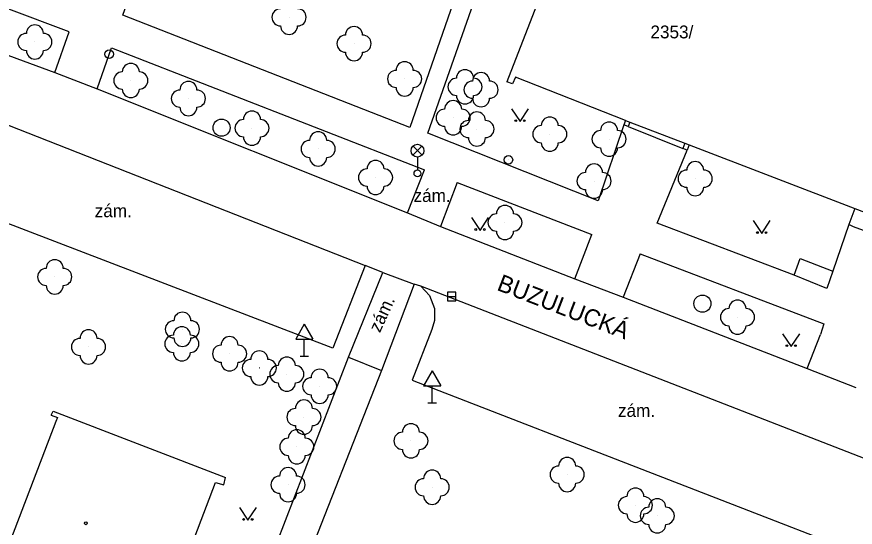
# Model space of a CAD drawing. Extents: x -737812 to -729375, y -1123000 to -1115500.
# Drawn here: x -736735.13 to -736686.08, y -1118482.39 to -1118452.56 of the extents above; entities that cross this region are included whole.
import ezdxf

# ---------------------------------------------------------------- set-up
doc = ezdxf.new("R2010")
doc.units = 0
for name, color, linetype in [('Doplněk polohopisu', 7, 'Continuous'), ('Doplňkové značky', 7, 'Continuous'), ('Komunikace', 7, 'Continuous'), ('Názvy ulic_ silnic_ žel_', 7, 'Continuous'), ('Pomocné popisy', 7, 'Continuous'), ('Povr_ zn_ inž_ sítí - el_', 7, 'Continuous'), ('Povr_ zn_ inž_ sítí - kan_', 7, 'Continuous'), ('Stavební objekty', 7, 'Continuous'), ('Zeleň', 7, 'Continuous'), ('Značky druhů budov', 7, 'Continuous'), ('Značky druhů pozemků', 7, 'Continuous'), ('Čísla popisná', 7, 'Continuous')]:
    doc.layers.add(name, color=color, linetype=linetype)

msp = doc.modelspace()

# ---------------------------------------------------------------- linework, layer by layer
at = {"layer": 'Doplněk polohopisu'}
for p, q in [((-736730.43, -1118456.76), (-736729.58, -1118454.37)), ((-736729.58, -1118454.37), (-736711.27, -1118461.51)), ((-736697.66, -1118464.62), (-736695.91, -1118460.35)), ((-736709.36, -1118462.25), (-736710.35, -1118464.81)), ((-736709.36, -1118462.25), (-736701.49, -1118465.29)), ((-736716.65, -1118471.92), (-736738.05, -1118463.72)), ((-736689.66, -1118467.65), (-736697.66, -1118464.62)), ((-736686.45, -1118464.7), (-736687.39, -1118467.42)), ((-736702.48, -1118467.87), (-736701.49, -1118465.29)), ((-736698.66, -1118466.42), (-736699.65, -1118468.95)), ((-736714.75, -1118467.09), (-736716.65, -1118471.92)), ((-736687.39, -1118467.42), (-736687.75, -1118468.44)), ((-736687.75, -1118468.44), (-736689.66, -1118467.65)), ((-736688.89, -1118473.12), (-736688.11, -1118471.12))]:
    msp.add_line(p, q, dxfattribs=at)
for points in [[(-736699.61, -1118458.87), (-736701.11, -1118463.31), (-736711.08, -1118459.36), (-736705.89, -1118444.59), (-736706.25, -1118437.24), (-736696.93, -1118413.51)], [(-736712.13, -1118459.02), (-736728.92, -1118452.47), (-736721.54, -1118431.76), (-736711.49, -1118435.54), (-736707.33, -1118437.11), (-736707.04, -1118444.39), (-736712.13, -1118459.02)], [(-736732.91, -1118455.82), (-736732.07, -1118453.43), (-736743.15, -1118449.27)], [(-736699.51, -1118458.62), (-736699.61, -1118458.87)], [(-736699.37, -1118458.98), (-736699.61, -1118458.87)], [(-736699.27, -1118458.71), (-736699.37, -1118458.98)], [(-736699.37, -1118458.98), (-736696.16, -1118460.26)], [(-736696.04, -1118459.95), (-736696.16, -1118460.26)], [(-736695.79, -1118460.04), (-736695.91, -1118460.35)], [(-736695.91, -1118460.35), (-736696.16, -1118460.26)], [(-736712.27, -1118464.02), (-736711.27, -1118461.51)], [(-736686.11, -1118463.76), (-736686.45, -1118464.7)], [(-736686.18, -1118464.83), (-736686.45, -1118464.7)], [(-736682.72, -1118466.1), (-736686.18, -1118464.83)], [(-736698.66, -1118466.42), (-736687.91, -1118470.5), (-736688.11, -1118471.12)], [(-736689.66, -1118467.65), (-736689.31, -1118466.68), (-736687.39, -1118467.42)], [(-736715.73, -1118472.45), (-736713.71, -1118467.5)], [(-736711.49, -1118468.31), (-736711.88, -1118468.18), (-736713.8, -1118473.23)], [(-736711.49, -1118468.31), (-736710.98, -1118468.84), (-736710.69, -1118469.6), (-736710.69, -1118470.31), (-736710.84, -1118470.83), (-736711.99, -1118473.79), (-736682.01, -1118485.41), (-736681.35, -1118483.79), (-736673.25, -1118486.86), (-736673.95, -1118488.57), (-736653.96, -1118496.44)], [(-736724.72, -1118482.95), (-736720.47, -1118484.72), (-736715.73, -1118472.45)], [(-736715.73, -1118472.45), (-736713.8, -1118473.23)], [(-736713.8, -1118473.23), (-736718.58, -1118485.39)]]:
    msp.add_lwpolyline(points, dxfattribs=at)
at = {"layer": 'Doplňkové značky'}
for p, q in [((-736718.31, -1118470.524), (-736718.81, -1118471.39)), ((-736718.31, -1118470.524), (-736717.81, -1118471.39)), ((-736718.81, -1118471.39), (-736717.81, -1118471.39)), ((-736718.31, -1118472.39), (-736718.31, -1118471.39)), ((-736718.56, -1118472.39), (-736718.06, -1118472.39)), ((-736710.83, -1118473.254), (-736711.33, -1118474.12)), ((-736710.83, -1118473.254), (-736710.33, -1118474.12)), ((-736711.33, -1118474.12), (-736710.33, -1118474.12)), ((-736710.83, -1118475.12), (-736710.83, -1118474.12)), ((-736711.08, -1118475.12), (-736710.58, -1118475.12))]:
    msp.add_line(p, q, dxfattribs=at)
for centre, radius in [((-736729.721, -1118454.75), 0.25), ((-736729.721, -1118454.75), 0.0005), ((-736706.37, -1118460.92), 0.25), ((-736706.37, -1118460.92), 0.0005)]:
    msp.add_circle(centre, radius, dxfattribs=at)
at = {"layer": 'Komunikace'}
for p, q in [((-736710.35, -1118464.81), (-736702.48, -1118467.87)), ((-736713.71, -1118467.5), (-736714.75, -1118467.09)), ((-736699.65, -1118468.95), (-736688.89, -1118473.12))]:
    msp.add_line(p, q, dxfattribs=at)
for points in [[(-736741.76, -1118452.57), (-736732.91, -1118455.82), (-736730.43, -1118456.76), (-736712.27, -1118464.02)], [(-736742.55, -1118456.24), (-736736.23, -1118458.65), (-736714.75, -1118467.09)], [(-736712.27, -1118464.02), (-736710.35, -1118464.81)], [(-736713.71, -1118467.5), (-736711.88, -1118468.18)], [(-736702.48, -1118467.87), (-736699.65, -1118468.95)], [(-736649.89, -1118492.06), (-736671.95, -1118483.62), (-736680.08, -1118480.5), (-736711.49, -1118468.31)], [(-736688.89, -1118473.12), (-736686.05, -1118474.23)]]:
    msp.add_lwpolyline(points, dxfattribs=at)
at = {"layer": 'Povr_ zn_ inž_ sítí - el_'}
for p, q in [((-736711.954, -1118460.648), (-736711.426, -1118460.12)), ((-736711.418, -1118460.645), (-736711.946, -1118460.116)), ((-736711.69, -1118460.76), (-736711.69, -1118461.51))]:
    msp.add_line(p, q, dxfattribs=at)
for centre, radius in [((-736711.69, -1118460.385), 0.375), ((-736711.69, -1118461.71), 0.2)]:
    msp.add_circle(centre, radius, dxfattribs=at)
at = {"layer": 'Povr_ zn_ inž_ sítí - kan_'}
msp.add_line((-736709.94, -1118468.91), (-736709.44, -1118468.91), dxfattribs=at)
msp.add_lwpolyline([(-736709.94, -1118469.161), (-736709.44, -1118469.161), (-736709.44, -1118468.66), (-736709.94, -1118468.66)], close=True, dxfattribs=at)
for centre in [(-736723.15, -1118459.04), (-736695.02, -1118469.32)]:
    msp.add_circle(centre, 0.5, dxfattribs=at)
at = {"layer": 'Stavební objekty'}
for points in [[(-736701.42, -1118444.11), (-736701.67, -1118444.02), (-736706.47, -1118456.36)], [(-736705.95, -1118456.08), (-736706.13, -1118456.48)], [(-736699.51, -1118458.62), (-736705.95, -1118456.08)], [(-736706.13, -1118456.48), (-736706.47, -1118456.36)], [(-736699.51, -1118458.62), (-736699.27, -1118458.71), (-736696.04, -1118459.95), (-736695.79, -1118460.04), (-736686.11, -1118463.76)], [(-736686.11, -1118463.76), (-736682.39, -1118465.16)], [(-736733.12, -1118475.83), (-736733.01, -1118475.6)], [(-736733.12, -1118475.83), (-736732.75, -1118475.98)], [(-736733.01, -1118475.6), (-736722.92, -1118479.49)], [(-736732.75, -1118475.98), (-736732.84, -1118476.21), (-736743.06, -1118502.88)], [(-736733.66, -1118506.35), (-736731.11, -1118499.67), (-736729.88, -1118496.45), (-736725.99, -1118486.28), (-736724.72, -1118482.95), (-736723.5, -1118479.77)], [(-736723.5, -1118479.77), (-736723.02, -1118479.9)], [(-736723.02, -1118479.9), (-736722.92, -1118479.49)]]:
    msp.add_lwpolyline(points, dxfattribs=at)
at = {"layer": 'Zeleň'}
for centre in [(-736719.2, -1118452.59), (-736734.07, -1118454.03), (-736715.4, -1118454.13), (-736712.44, -1118456.19), (-736728.46, -1118456.28), (-736708.91, -1118456.65), (-736707.97, -1118456.82), (-736725.09, -1118457.34), (-736709.6, -1118458.46), (-736721.37, -1118459.07), (-736708.21, -1118459.12), (-736703.95, -1118459.42), (-736700.48, -1118459.71), (-736717.5, -1118460.28), (-736714.14, -1118461.95), (-736695.44, -1118462.02), (-736701.36, -1118462.16), (-736706.57, -1118464.58), (-736732.91, -1118467.76), (-736692.97, -1118470.11), (-736725.44, -1118470.82), (-736730.93, -1118471.85), (-736725.47, -1118471.67), (-736722.68, -1118472.25), (-736720.94, -1118473.08), (-736719.33, -1118473.44), (-736717.41, -1118474.15), (-736718.33, -1118475.95), (-736712.07, -1118477.34), (-736718.75, -1118477.69), (-736702.93, -1118479.31), (-736719.26, -1118479.9), (-736710.83, -1118480.05), (-736698.94, -1118481.1), (-736697.66, -1118481.72)]:
    msp.add_circle(centre, 0.0005, dxfattribs=at)
for centre, start, end in [((-736719.7, -1118452.59), 90, 270), ((-736718.7, -1118452.59), 270, 90), ((-736734.07, -1118453.53), 360, 180), ((-736719.2, -1118453.09), 180, 360), ((-736715.4, -1118453.63), 360, 180), ((-736734.57, -1118454.03), 90, 270), ((-736733.57, -1118454.03), 270, 90), ((-736715.9, -1118454.13), 90, 270), ((-736714.9, -1118454.13), 270, 90), ((-736734.07, -1118454.53), 180, 360), ((-736715.4, -1118454.63), 180, 360), ((-736712.44, -1118455.69), 360, 180), ((-736728.46, -1118455.78), 360, 180), ((-736712.94, -1118456.19), 90, 270), ((-736711.94, -1118456.19), 270, 90), ((-736708.91, -1118456.15), 360, 180), ((-736728.96, -1118456.28), 90, 270), ((-736727.96, -1118456.28), 270, 90), ((-736709.41, -1118456.65), 90, 270), ((-736707.97, -1118456.32), 360, 180), ((-736708.41, -1118456.65), 270, 90), ((-736725.09, -1118456.84), 360, 180), ((-736712.44, -1118456.69), 180, 360), ((-736708.47, -1118456.82), 90, 270), ((-736707.47, -1118456.82), 270, 90), ((-736728.46, -1118456.78), 180, 360), ((-736725.59, -1118457.34), 90, 270), ((-736724.59, -1118457.34), 270, 90), ((-736708.91, -1118457.15), 180, 360), ((-736709.6, -1118457.96), 360, 180), ((-736707.97, -1118457.32), 180, 360), ((-736725.09, -1118457.84), 180, 360), ((-736721.37, -1118458.57), 360, 180), ((-736710.1, -1118458.46), 90, 270), ((-736709.1, -1118458.46), 270, 90), ((-736708.21, -1118458.62), 360, 180), ((-736721.87, -1118459.07), 90, 270), ((-736720.87, -1118459.07), 270, 90), ((-736708.71, -1118459.12), 90, 270), ((-736707.71, -1118459.12), 270, 90), ((-736703.95, -1118458.92), 360, 180), ((-736709.6, -1118458.96), 180, 360), ((-736704.45, -1118459.42), 90, 270), ((-736703.45, -1118459.42), 270, 90), ((-736700.48, -1118459.21), 360, 180), ((-736721.37, -1118459.57), 180, 360), ((-736717.5, -1118459.78), 360, 180), ((-736708.21, -1118459.62), 180, 360), ((-736700.98, -1118459.71), 90, 270), ((-736699.98, -1118459.71), 270, 90), ((-736718, -1118460.28), 90, 270), ((-736717, -1118460.28), 270, 90), ((-736703.95, -1118459.92), 180, 360), ((-736700.48, -1118460.21), 180, 360), ((-736717.5, -1118460.78), 180, 360), ((-736714.14, -1118461.45), 360, 180), ((-736695.44, -1118461.52), 360, 180), ((-736714.64, -1118461.95), 90, 270), ((-736713.64, -1118461.95), 270, 90), ((-736701.36, -1118461.66), 360, 180), ((-736695.94, -1118462.02), 90, 270), ((-736694.94, -1118462.02), 270, 90), ((-736701.86, -1118462.16), 90, 270), ((-736700.86, -1118462.16), 270, 90), ((-736714.14, -1118462.45), 180, 360), ((-736695.44, -1118462.52), 180, 360), ((-736701.36, -1118462.66), 180, 360), ((-736706.57, -1118464.08), 360, 180), ((-736707.07, -1118464.58), 90, 270), ((-736706.07, -1118464.58), 270, 90), ((-736706.57, -1118465.08), 180, 360), ((-736732.91, -1118467.26), 360, 180), ((-736733.41, -1118467.76), 90, 270), ((-736732.41, -1118467.76), 270, 90), ((-736732.91, -1118468.26), 180, 360), ((-736692.97, -1118469.61), 360, 180), ((-736725.44, -1118470.32), 360, 180), ((-736693.47, -1118470.11), 90, 270), ((-736692.47, -1118470.11), 270, 90), ((-736725.94, -1118470.82), 90, 270), ((-736724.94, -1118470.82), 270, 90), ((-736730.93, -1118471.35), 360, 180), ((-736725.47, -1118471.17), 360, 180), ((-736692.97, -1118470.61), 180, 360), ((-736731.43, -1118471.85), 90, 270), ((-736730.43, -1118471.85), 270, 90), ((-736725.97, -1118471.67), 90, 270), ((-736725.44, -1118471.32), 180, 360), ((-736724.97, -1118471.67), 270, 90), ((-736722.68, -1118471.75), 360, 180), ((-736723.18, -1118472.25), 90, 270), ((-736722.18, -1118472.25), 270, 90), ((-736730.93, -1118472.35), 180, 360), ((-736725.47, -1118472.17), 180, 360), ((-736720.94, -1118472.58), 360, 180), ((-736722.68, -1118472.75), 180, 360), ((-736721.44, -1118473.08), 90, 270), ((-736720.44, -1118473.08), 270, 90), ((-736719.33, -1118472.94), 360, 180), ((-736719.83, -1118473.44), 90, 270), ((-736718.83, -1118473.44), 270, 90), ((-736717.41, -1118473.65), 360, 180), ((-736720.94, -1118473.58), 180, 360), ((-736717.91, -1118474.15), 90, 270), ((-736716.91, -1118474.15), 270, 90), ((-736719.33, -1118473.94), 180, 360), ((-736717.41, -1118474.65), 180, 360), ((-736718.33, -1118475.45), 360, 180), ((-736718.83, -1118475.95), 90, 270), ((-736717.83, -1118475.95), 270, 90), ((-736712.07, -1118476.84), 360, 180), ((-736718.75, -1118477.19), 360, 180), ((-736718.33, -1118476.45), 180, 360), ((-736712.57, -1118477.34), 90, 270), ((-736711.57, -1118477.34), 270, 90), ((-736719.25, -1118477.69), 90, 270), ((-736718.25, -1118477.69), 270, 90), ((-736718.75, -1118478.19), 180, 360), ((-736712.07, -1118477.84), 180, 360), ((-736702.93, -1118478.81), 360, 180), ((-736703.43, -1118479.31), 90, 270), ((-736702.43, -1118479.31), 270, 90), ((-736719.26, -1118479.4), 360, 180), ((-736710.83, -1118479.55), 360, 180), ((-736719.76, -1118479.9), 90, 270), ((-736718.76, -1118479.9), 270, 90), ((-736711.33, -1118480.05), 90, 270), ((-736710.33, -1118480.05), 270, 90), ((-736702.93, -1118479.81), 180, 360), ((-736698.94, -1118480.6), 360, 180), ((-736719.26, -1118480.4), 180, 360), ((-736710.83, -1118480.55), 180, 360), ((-736699.44, -1118481.1), 90, 270), ((-736698.44, -1118481.1), 270, 90), ((-736697.66, -1118481.22), 360, 180), ((-736698.16, -1118481.72), 90, 270), ((-736697.16, -1118481.72), 270, 90), ((-736698.94, -1118481.6), 180, 360), ((-736697.66, -1118482.22), 180, 360)]:
    msp.add_arc(centre, 0.5, start, end, dxfattribs=at)
at = {"layer": 'Značky druhů budov'}
msp.add_circle((-736731.09, -1118482.15), 0.0875, dxfattribs=at)
at = {"layer": 'Značky druhů pozemků'}
for points in [[(-736706.19, -1118457.93), (-736705.69, -1118458.68), (-736705.19, -1118457.93)], [(-736708.53, -1118464.29), (-736708.03, -1118465.04), (-736707.53, -1118464.29)], [(-736692.05, -1118464.47), (-736691.55, -1118465.22), (-736691.05, -1118464.47)], [(-736690.33, -1118471.08), (-736689.83, -1118471.83), (-736689.33, -1118471.08)], [(-736722.11, -1118481.23), (-736721.61, -1118481.98), (-736721.11, -1118481.23)]]:
    msp.add_lwpolyline(points, dxfattribs=at)
for centre in [(-736705.94, -1118458.63), (-736705.44, -1118458.63), (-736708.28, -1118464.99), (-736707.78, -1118464.99), (-736691.8, -1118465.17), (-736691.3, -1118465.17), (-736690.08, -1118471.78), (-736689.58, -1118471.78), (-736721.86, -1118481.93), (-736721.36, -1118481.93)]:
    msp.add_circle(centre, 0.05, dxfattribs=at)

# ---------------------------------------------------------------- texts
at = {"layer": 'Názvy ulic_ silnic_ žel_'}
msp.add_text('BUZULUCKÁ', height=1, rotation=338.92, dxfattribs=at).set_placement((-736707.1, -1118468.51))
at = {"layer": 'Pomocné popisy'}
for p in [(-736711.92, -1118463.38), (-736730.57, -1118464.27), (-736699.96, -1118475.94)]:
    msp.add_text('zám.', height=0.75, dxfattribs=at).set_placement(p)
msp.add_text('zám.', height=0.75, rotation=65.2892, dxfattribs=at).set_placement((-736713.89, -1118471.06))
at = {"layer": 'Čísla popisná'}
msp.add_text('2353/', height=0.75, dxfattribs=at).set_placement((-736698.06, -1118453.82))

doc.saveas('drawing.dxf')
